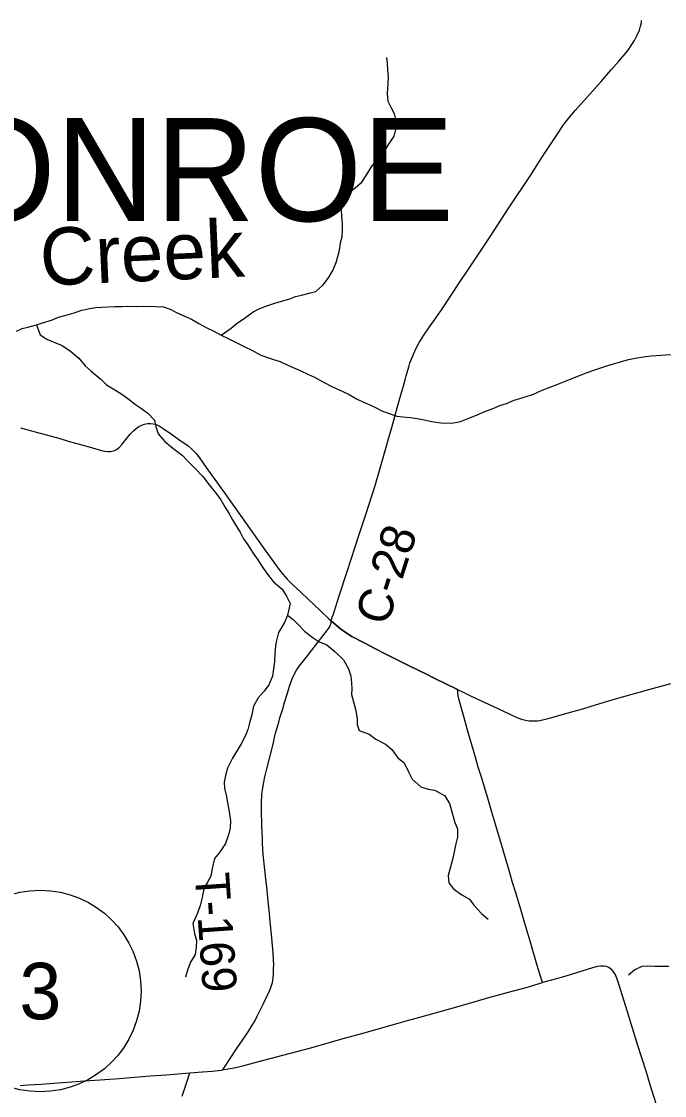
# Model space of a CAD drawing. Extents: x 0 to 1101, y 0 to 440.
# Drawn here: x 372 to 403.9, y 286 to 339.3 of the extents above; entities that cross this region are included whole.
import ezdxf

# ---------------------------------------------------------------- set-up
doc = ezdxf.new("R2010")
doc.units = 0
for name, color, linetype in [('GM_X_County_Road', 7, 'Continuous'), ('GM_X_County_Road_Text', 7, 'Continuous'), ('GM_X_Minor_River', 7, 'Continuous'), ('GM_X_Minor_River_Text', 7, 'Continuous'), ('GM_X_State_Route', 7, 'Continuous'), ('GM_X_Township_Road', 7, 'Continuous'), ('GM_X_Township_Road_Text', 7, 'Continuous'), ('GM_X_Township_Text', 7, 'Continuous'), ('SH_Masking', 7, 'Continuous'), ('SH_Text', 7, 'Continuous')]:
    doc.layers.add(name, color=color, linetype=linetype)

msp = doc.modelspace()

# ---------------------------------------------------------------- linework, layer by layer
at = {"layer": 'GM_X_County_Road'}
for points in [[(387.35, 309.582), (387.367, 309.66), (387.372, 309.685), (387.385, 309.729), (387.398, 309.769), (387.44, 309.889), (387.488, 310.028), (387.749, 310.826), (388.14, 312.032), (388.719, 313.823), (389.047, 314.814), (389.253, 315.432), (389.527, 316.302), (389.781, 317.158), (389.977, 317.855), (390.229, 318.731), (390.354, 319.179), (390.623, 320.149), (390.806, 320.794), (390.917, 321.19), (391.008, 321.549), (391.065, 321.746), (391.194, 322.186), (391.254, 322.385), (391.339, 322.622), (391.44, 322.858), (391.538, 323.079), (391.702, 323.367), (391.947, 323.755), (392.224, 324.175), (392.484, 324.539), (392.622, 324.737), (392.83, 325.044), (393.637, 326.277), (394.222, 327.14), (395.243, 328.677), (396.161, 330.08), (397.233, 331.693), (397.833, 332.637), (398.582, 333.78), (398.834, 334.146), (398.973, 334.337), (399.2, 334.622), (399.459, 334.923), (400.73, 336.359), (401.215, 336.918), (401.613, 337.363), (401.932, 337.729), (402.071, 337.905), (402.231, 338.136), (402.386, 338.393), (402.526, 338.659), (402.63, 338.901), (402.695, 339.098), (402.735, 339.283), (402.745, 339.378)], [(393.619, 306.176), (393.408, 306.282), (393.136, 306.415), (392.387, 306.776), (392.103, 306.917), (391.663, 307.129), (391.152, 307.385), (390.618, 307.652), (390.025, 307.95), (389.511, 308.207), (388.985, 308.487), (388.373, 308.812), (388.085, 308.987), (387.811, 309.181), (387.596, 309.363), (387.35, 309.582)], [(397.819, 291.629), (397.707, 292.004), (397.557, 292.483), (397.21, 293.683), (396.916, 294.684), (396.714, 295.382), (396.503, 296.078), (396.345, 296.595), (396.166, 297.202), (395.993, 297.81), (395.793, 298.488), (395.507, 299.432), (395.314, 300.093), (395.109, 300.791), (394.8, 301.827), (394.644, 302.325), (394.515, 302.753), (394.321, 303.433), (394.107, 304.165), (393.918, 304.842), (393.788, 305.299), (393.662, 305.777), (393.648, 305.849), (393.64, 305.913), (393.63, 306), (393.624, 306.097), (393.619, 306.176)], [(403.456, 285.606), (403.171, 286.551), (402.963, 287.229), (402.545, 288.563), (402.044, 290.183), (401.619, 291.554), (401.515, 291.856), (401.445, 292.012), (401.367, 292.144), (401.282, 292.249), (401.18, 292.337), (401.113, 292.376), (401.006, 292.422), (400.873, 292.45), (400.72, 292.453), (400.55, 292.429), (400.313, 292.368), (398.979, 291.952), (398.281, 291.751), (397.819, 291.629)], [(381.977, 287.304), (382.236, 287.346), (382.529, 287.405), (382.966, 287.507), (383.689, 287.691), (384.949, 288.028), (386.332, 288.401), (387.947, 288.85), (389.046, 289.152), (390.958, 289.707), (391.744, 289.922), (393.58, 290.435), (394.438, 290.68), (395.173, 290.883), (396.143, 291.151), (397.077, 291.411), (397.658, 291.583), (397.819, 291.629)], [(371.93, 286.521), (372.08, 286.54), (372.295, 286.554), (372.959, 286.597), (373.599, 286.642), (374.492, 286.706), (375.12, 286.752), (375.892, 286.806), (376.837, 286.876), (378.376, 286.998), (379.173, 287.058), (380.122, 287.14), (380.33, 287.156)], [(380.33, 287.156), (380.957, 287.204), (381.441, 287.238), (381.886, 287.289), (381.977, 287.304)]]:
    msp.add_lwpolyline(points, dxfattribs=at)
at = {"layer": 'GM_X_Minor_River'}
for points in [[(381.895, 323.757), (382.389, 324.114), (382.677, 324.361), (383.09, 324.639), (383.48, 324.918), (383.778, 325.074), (384.099, 325.206), (384.453, 325.314), (384.772, 325.424), (385.252, 325.554), (385.583, 325.685), (385.869, 325.75), (386.257, 325.847), (386.587, 325.933), (386.945, 326.258), (387.211, 326.607), (387.432, 326.98), (387.586, 327.364), (387.681, 327.67), (387.754, 327.988), (387.815, 328.34), (387.888, 328.646), (387.915, 328.976), (387.909, 329.283), (387.868, 329.66), (387.862, 330.001), (387.912, 330.319), (388.111, 330.726), (388.548, 331.096), (388.87, 331.364), (389.114, 331.736), (389.347, 332.12), (389.625, 332.469), (389.925, 332.772), (390.181, 333.19), (390.472, 333.641), (390.568, 334.038), (390.562, 334.413), (390.487, 334.745), (390.321, 335.066), (390.166, 335.364), (390.138, 335.762), (390.179, 336.251), (390.195, 336.547), (390.155, 336.935), (390.137, 337.265), (390.106, 337.55)], [(371.733, 323.968), (372.019, 324.089), (372.304, 324.164), (372.738, 324.284), (373.035, 324.371), (373.469, 324.512), (373.824, 324.655), (374.132, 324.742), (374.6, 324.872), (374.988, 325.003), (375.376, 325.089), (375.672, 325.13), (375.968, 325.16), (376.617, 325.185), (376.958, 325.192), (377.242, 325.199), (377.686, 325.193), (378.015, 325.2), (378.652, 325.191), (379.038, 325.163), (379.355, 325.056), (379.671, 324.892), (380.044, 324.716), (380.417, 324.552), (380.789, 324.342), (381.184, 324.131), (381.5, 323.979), (381.895, 323.757), (382.234, 323.593), (382.539, 323.441), (383.069, 323.183), (383.408, 323.019), (383.825, 322.785), (384.131, 322.678), (384.493, 322.559), (384.821, 322.452), (385.228, 322.253), (385.816, 322.017), (386.222, 321.818), (386.516, 321.677), (387.001, 321.409), (387.419, 321.198), (387.927, 320.963), (388.243, 320.811), (388.604, 320.601), (388.954, 320.436), (389.259, 320.307), (389.553, 320.166), (389.858, 320.014), (390.174, 319.884), (390.604, 319.742), (390.899, 319.715), (391.274, 319.675), (391.615, 319.625), (392.034, 319.539), (392.34, 319.478), (392.783, 319.404), (393.328, 319.396), (393.761, 319.481), (394.173, 319.646), (394.55, 319.8), (394.962, 319.976), (395.419, 320.14), (395.717, 320.273), (396.037, 320.37), (396.426, 320.536), (396.871, 320.666), (397.374, 320.83), (397.809, 321.04), (398.163, 321.171), (398.506, 321.303), (399.169, 321.567), (399.707, 321.776), (400.038, 321.907), (400.37, 322.028), (400.724, 322.148), (401.066, 322.257), (401.352, 322.333), (401.694, 322.442), (402.094, 322.55), (402.425, 322.614), (402.835, 322.687), (403.222, 322.739), (403.712, 322.777), (404.167, 322.805)], [(372.738, 324.284), (372.913, 323.78), (373.24, 323.56), (373.635, 323.406), (374.008, 323.253), (374.414, 322.963), (374.829, 322.615), (375.142, 322.235), (375.446, 321.981), (375.929, 321.587), (376.209, 321.299), (376.615, 321.043), (376.908, 320.868), (377.268, 320.612), (377.639, 320.323), (377.932, 320.125), (378.258, 319.893), (378.583, 319.547), (378.658, 319.227), (378.767, 318.861), (379.103, 318.492), (379.496, 318.157), (379.957, 317.809), (380.215, 317.521), (380.574, 317.174), (380.977, 316.747), (381.289, 316.333), (381.636, 315.907), (381.881, 315.596), (382.07, 315.241), (382.27, 314.931), (382.447, 314.598), (382.647, 314.265), (382.825, 313.978), (383.002, 313.657), (383.214, 313.358), (383.459, 312.956), (383.715, 312.611), (383.982, 312.198), (384.239, 311.841), (384.484, 311.519), (384.911, 311.16), (385.133, 310.804), (385.31, 310.449), (385.177, 309.871), (385.024, 309.508), (384.733, 309.012), (384.6, 308.479), (384.559, 307.99), (384.53, 307.558), (384.491, 307.205), (384.429, 306.831), (384.252, 306.412), (384.021, 306.097), (383.732, 305.759), (383.498, 305.342), (383.413, 304.922), (383.293, 304.525), (383.209, 304.196), (383.091, 303.89), (382.881, 303.484), (382.461, 302.772), (382.204, 302.275), (382.108, 301.901), (382.046, 301.583), (382.053, 301.276), (382.161, 300.865), (382.213, 300.545), (382.277, 300.214), (382.349, 299.667), (382.332, 299.314), (382.271, 299.019), (382.105, 298.532), (381.815, 298.081), (381.56, 297.789), (381.44, 297.301), (381.377, 296.915), (381.214, 296.621), (381.039, 296.305), (380.953, 295.851), (380.845, 295.454), (380.714, 295.069), (380.491, 294.56), (380.564, 294.07), (380.661, 293.715), (380.645, 293.385), (380.595, 293.033), (380.373, 292.638), (380.243, 292.299), (380.124, 291.902)], [(385.177, 309.871), (385.458, 309.65), (385.738, 309.362), (386.03, 309.073), (386.446, 308.749), (386.75, 308.551), (387.123, 308.386), (387.55, 308.039), (387.954, 307.657), (388.198, 307.199), (388.318, 306.833), (388.358, 306.502), (388.366, 306.217), (388.362, 305.933), (388.459, 305.567), (388.556, 305.202), (388.64, 304.734), (388.636, 304.438), (388.734, 304.141), (389.232, 303.963), (389.569, 303.719), (390.043, 303.462), (390.347, 303.196), (390.659, 302.793), (390.974, 302.539), (391.161, 302.126), (391.36, 301.725), (391.787, 301.343), (392.149, 301.236), (392.49, 301.185), (392.986, 300.894), (393.219, 300.515), (393.371, 299.989), (393.479, 299.578), (393.611, 299.269), (393.605, 298.848), (393.52, 298.451), (393.41, 297.963), (393.337, 297.611), (393.253, 297.305), (393.146, 296.942), (393.175, 296.578), (393.421, 296.289), (393.826, 295.988), (394.209, 295.766), (394.421, 295.479), (394.802, 295.063), (395.128, 294.786)], [(404.088, 292.428), (403.701, 292.422), (403.394, 292.427), (403.042, 292.443), (402.746, 292.424), (402.403, 292.27), (402.092, 292.001)]]:
    msp.add_lwpolyline(points, dxfattribs=at)
at = {"layer": 'GM_X_State_Route'}
for points in [[(371.936, 319.165), (372.667, 318.96), (373.841, 318.646), (374.307, 318.507), (375.103, 318.29), (375.34, 318.222), (375.833, 318.066), (376.015, 318.02), (376.129, 317.999), (376.273, 317.984), (376.339, 317.986), (376.407, 317.994), (376.474, 318.003), (376.561, 318.028), (376.635, 318.056), (376.707, 318.095), (376.773, 318.14), (376.85, 318.201), (376.985, 318.347), (377.163, 318.585), (377.384, 318.858), (377.537, 319.016), (377.677, 319.134), (377.814, 319.225), (377.96, 319.299), (378.096, 319.348), (378.231, 319.371), (378.386, 319.377), (378.524, 319.364), (378.663, 319.323), (378.809, 319.256), (379.021, 319.124), (379.423, 318.852), (379.911, 318.51), (380.237, 318.28), (380.458, 318.084), (380.646, 317.886), (380.816, 317.677), (381.153, 317.189), (382, 316.005), (384.05, 313.106), (384.542, 312.445), (384.856, 312.022), (385.166, 311.659), (385.437, 311.366), (385.851, 310.991), (386.811, 310.082), (387.233, 309.686), (387.35, 309.582)], [(387.35, 309.582), (387.596, 309.363), (387.811, 309.181), (388.085, 308.987), (388.373, 308.812), (388.985, 308.487), (389.511, 308.207), (390.025, 307.95), (390.618, 307.652), (391.152, 307.385), (391.663, 307.129), (392.103, 306.917), (392.387, 306.776), (393.136, 306.415), (393.408, 306.282), (393.619, 306.176)], [(393.619, 306.176), (393.896, 306.038), (394.263, 305.862), (395.61, 305.229), (396.207, 304.951), (396.562, 304.793), (396.789, 304.709), (396.981, 304.66), (397.17, 304.628), (397.368, 304.616), (397.575, 304.629), (397.71, 304.646), (397.831, 304.67), (397.974, 304.7), (398.178, 304.754), (398.801, 304.931), (399.871, 305.235), (400.462, 305.418), (401.163, 305.628), (401.681, 305.776), (403.277, 306.223), (404.188, 306.481)]]:
    msp.add_lwpolyline(points, dxfattribs=at)
at = {"layer": 'GM_X_Township_Road'}
for points in [[(381.977, 287.304), (382.088, 287.475), (382.611, 288.289), (382.978, 288.827), (383.261, 289.243), (383.434, 289.51), (383.537, 289.688), (383.681, 289.965), (383.831, 290.268), (383.986, 290.585), (384.174, 290.972), (384.31, 291.261), (384.377, 291.437), (384.43, 291.638), (384.466, 291.861), (384.484, 292.072), (384.492, 292.353), (384.495, 292.514), (384.491, 292.758), (384.463, 293.112), (384.383, 294.022), (384.342, 294.504), (384.271, 295.221), (384.227, 295.667), (384.15, 296.382), (384.111, 296.769), (384.024, 297.546), (383.982, 297.989), (383.96, 298.26), (383.945, 298.546), (383.936, 298.798), (383.915, 299.372), (383.91, 299.597), (383.892, 300.02), (383.887, 300.311), (383.886, 300.65), (383.901, 300.846), (383.912, 300.989), (383.934, 301.174), (383.953, 301.298), (384.001, 301.584), (384.058, 301.837), (384.177, 302.3), (384.344, 302.958), (384.463, 303.469), (384.516, 303.708), (384.554, 303.876), (384.583, 304.005), (384.647, 304.221), (384.744, 304.552), (384.806, 304.766), (384.958, 305.263), (385.021, 305.485), (385.173, 306.001), (385.28, 306.337), (385.409, 306.705), (385.506, 306.924), (385.625, 307.131), (385.771, 307.345), (386.101, 307.772), (386.662, 308.494), (386.952, 308.858), (387.136, 309.092), (387.229, 309.226), (387.289, 309.325), (387.304, 309.353), (387.319, 309.389), (387.33, 309.415), (387.335, 309.439), (387.34, 309.466), (387.345, 309.501), (387.35, 309.582)], [(379.953, 285.987), (380.155, 286.595), (380.219, 286.79), (380.286, 287.01), (380.33, 287.156)], [(380.33, 287.156), (380.957, 287.204), (381.441, 287.238), (381.886, 287.289), (381.977, 287.304)]]:
    msp.add_lwpolyline(points, dxfattribs=at)
at = {"layer": 'SH_Masking'}
msp.add_circle((372.92, 291.212), 5, dxfattribs=at)
at = {"layer": 'SH_Text'}
msp.add_circle((372.92, 291.212), 5, dxfattribs=at)

# ---------------------------------------------------------------- texts
at = {"layer": 'GM_X_County_Road_Text'}
msp.add_text('C-28', height=1.7045, rotation=72.2164, dxfattribs=at).set_placement((390.126, 309.281))
at = {"layer": 'GM_X_Minor_River_Text'}
msp.add_text('Creek', height=2.841, rotation=2.5964, dxfattribs=at).set_placement((372.963, 326.214))
at = {"layer": 'GM_X_Township_Road_Text'}
msp.add_text('T-169', height=1.7045, rotation=273.9259, dxfattribs=at).set_placement((380.58, 297.033))
at = {"layer": 'GM_X_Township_Text'}
msp.add_text('MONROE', height=5.1136, rotation=0, dxfattribs=at).set_placement((362.67, 329.423))
at = {"layer": 'SH_Text'}
msp.add_text('3', height=2.8, rotation=360, dxfattribs=at).set_placement((371.883, 289.812))

doc.saveas('drawing.dxf')
